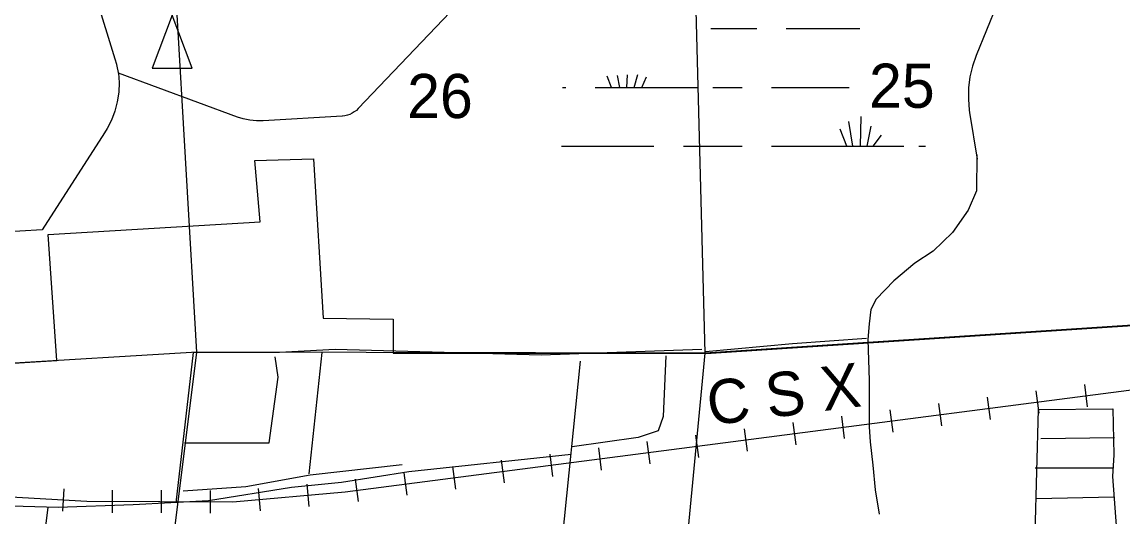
# Model space of a CAD drawing. Extents: x 2480962 to 2688785, y 277103 to 599240.
# Drawn here: x 2569835 to 2581065, y 437541 to 442588 of the extents above; entities that cross this region are included whole.
import ezdxf

# ---------------------------------------------------------------- set-up
doc = ezdxf.new("R2010")
doc.units = 0
for name, color, linetype in [('Culture', 7, 'Continuous'), ('Local Roads Improved', 7, 'Continuous'), ('Local Roads Paved', 7, 'Continuous'), ('National Forest', 7, 'Continuous'), ('Railroads', 7, 'Continuous'), ('Railroads Text', 7, 'Continuous'), ('Section Lines', 7, 'Continuous'), ('Section Numbers', 7, 'Continuous'), ('Swamps', 7, 'Continuous')]:
    doc.layers.add(name, color=color, linetype=linetype)

msp = doc.modelspace()

# ---------------------------------------------------------------- linework, layer by layer
at = {"layer": 'Culture'}
msp.add_line((2571374.249, 441802.266), (2571374.249, 441802.266), dxfattribs=at)
msp.add_line((2571374.249, 441802.266), (2571374.249, 441802.266), dxfattribs=at)
msp.add_lwpolyline([(2571364.611, 442659.212), (2571160.455, 442117.701), (2571568.768, 442117.701)], close=True, dxfattribs=at)
at = {"layer": 'Local Roads Improved'}
for p, q in [((2570786.205, 442209.905), (2570521.268, 443067.993)), ((2574596.42, 443102.257), (2573263.789, 441704.755)), ((2572030.903, 441618.195), (2570819.308, 442067.69)), ((2573098.7, 441628.08), (2572296.022, 441579.506)), ((2570675.719, 441456.844), (2570039.977, 440470.522)), ((2570039.977, 440470.522), (2567542.413, 440312.034))]:
    msp.add_line(p, q, dxfattribs=at)
for points in [[(2570820.887, 442056.865), (2570802.248, 442153.091), (2570786.205, 442209.905)], [(2570819.308, 442067.69), (2570825.032, 441969.845), (2570820.498, 441871.935), (2570805.753, 441775.037), (2570780.96, 441680.211), (2570746.392, 441588.495), (2570702.427, 441500.895), (2570675.719, 441456.844)], [(2573263.789, 441704.755), (2573244.849, 441686.867), (2573224.141, 441671.057), (2573201.895, 441657.499), (2573178.354, 441646.34), (2573153.776, 441637.704), (2573128.429, 441631.683), (2573102.591, 441628.346), (2573098.7, 441628.08)], [(2572296.022, 441579.506), (2572227.257, 441578.949), (2572158.811, 441585.585), (2572091.434, 441599.339), (2572030.903, 441618.195)], [(2579574.593, 441233.677), (2579570.828, 440867.011), (2579485.39, 440670.871), (2579327.293, 440442.789), (2579128.182, 440250.765), (2578941.436, 440128.385), (2578726.71, 439949.637), (2578548.712, 439761.782), (2578492.626, 439656.762), (2578475.689, 439511.798)], [(2578447.327, 439360.303), (2577694.17, 439306.506), (2576806.521, 439225.811)], [(2576403.044, 439185.463), (2576376.145, 438566.798), (2576322.348, 438418.857), (2576120.61, 438351.611), (2575448.148, 438257.466)]]:
    msp.add_lwpolyline(points, dxfattribs=at)
at = {"layer": 'Local Roads Paved'}
for p, q in [((2579779.567, 442762.626), (2579568.252, 442246.631)), ((2579500.715, 441664.672), (2579576.278, 441189.276)), ((2572893.142, 439219.767), (2572758.972, 437982.42)), ((2575338.019, 437237.031), (2575531.82, 439130.32)), ((2580227.774, 438340.207), (2580978.771, 438351.869)), ((2580168.143, 438042.051), (2580964.437, 438042.273)), ((2580183.051, 437728.988), (2580973.037, 437747.009))]:
    msp.add_line(p, q, dxfattribs=at)
for points in [[(2579568.252, 442246.631), (2579530.742, 442139.343), (2579504.653, 442028.723), (2579490.269, 441915.982), (2579487.749, 441802.355), (2579497.119, 441689.086), (2579500.715, 441664.672)], [(2579574.593, 441233.677), (2579570.828, 440867.011), (2579485.39, 440670.871), (2579327.293, 440442.789), (2579128.182, 440250.765), (2578941.436, 440128.385), (2578726.71, 439949.637), (2578548.712, 439761.782), (2578492.626, 439656.762), (2578475.689, 439511.798), (2578462.879, 439349.529)], [(2578462.879, 439349.529), (2578477.273, 438931.033), (2578477.1, 438460.224), (2578487.237, 438307.941), (2578512.207, 438070.976), (2578537.424, 437818.578), (2578579.392, 437570.853)], [(2576769.167, 439249.582), (2575129.31, 439189.951), (2573027.312, 439249.582), (2572460.816, 439219.767), (2572043.398, 439219.767), (2571581.256, 439219.767), (2571402.363, 437684.265)], [(2571491.81, 438295.484), (2572356.461, 438295.484), (2572445.908, 438966.334), (2572416.092, 439175.043)], [(2575434.699, 438176.771), (2573780.443, 438001.931), (2573094.532, 437894.337), (2572583.461, 437840.54), (2571736.16, 437706.048), (2570969.553, 437665.7), (2570202.947, 437638.801), (2569248.051, 437665.7), (2568467.996, 437732.946), (2568077.968, 437786.743), (2567499.651, 437867.438), (2566719.595, 438069.177), (2565724.352, 438257.466), (2565199.832, 438378.509), (2564877.05, 438391.958), (2564406.327, 438526.451), (2563868.358, 438647.494), (2563222.795, 438768.537), (2562469.638, 438903.029), (2562402.391, 438916.479)], [(2580168.143, 437371.201), (2580204.779, 438638.532), (2580961.571, 438644.266), (2580973.163, 438176.222), (2580958.256, 437952.605), (2580998.742, 437405.031)], [(2573713.07, 438071.867), (2572773.879, 437967.513), (2572117.937, 437848.25), (2571476.902, 437803.527)], [(2570097.931, 437639.541), (2569955.364, 436485.98)]]:
    msp.add_lwpolyline(points, dxfattribs=at)
at = {"layer": 'National Forest'}
for p, q in [((2572208.239, 441174.266), (2572807.346, 441191.495)), ((2572263.246, 440550.462), (2572208.239, 441174.266)), ((2572807.346, 441191.495), (2572907.466, 439568.469)), ((2570099.662, 440422.032), (2572263.246, 440550.462)), ((2570191.339, 439137.73), (2570099.662, 440422.032)), ((2572907.466, 439568.469), (2573620.07, 439559.715)), ((2573620.07, 439559.715), (2573620.07, 439211.118)), ((2576865.445, 439211.118), (2581597.854, 439523.385)), ((2567954.414, 438990.952), (2570191.339, 439137.73)), ((2573620.07, 439211.118), (2576865.445, 439211.118))]:
    msp.add_line(p, q, dxfattribs=at)
at = {"layer": 'Railroads'}
for p, q in [((2580176.075, 438826.644), (2580205.676, 438598.557)), ((2580671.916, 438890.994), (2580701.517, 438662.907)), ((2579184.391, 438697.944), (2579213.992, 438469.857)), ((2579680.233, 438762.294), (2579709.834, 438534.207)), ((2578192.707, 438569.244), (2578222.308, 438341.157)), ((2578688.549, 438633.594), (2578718.15, 438405.507)), ((2577696.866, 438504.894), (2577726.467, 438276.807)), ((2576705.182, 438376.194), (2576734.783, 438148.107)), ((2577201.024, 438440.544), (2577230.625, 438212.457)), ((2575713.498, 438247.494), (2575743.099, 438019.407)), ((2576209.34, 438311.844), (2576238.941, 438083.757)), ((2574721.815, 438118.794), (2574751.416, 437890.707)), ((2575217.657, 438183.144), (2575247.258, 437955.057)), ((2574225.973, 438054.444), (2574255.574, 437826.357)), ((2573234.29, 437925.744), (2573263.891, 437697.657)), ((2573730.131, 437990.094), (2573759.732, 437762.007)), ((2570261.516, 437829.755), (2570248.456, 437600.126)), ((2570755.106, 437815.092), (2570754.082, 437585.094)), ((2571255.101, 437812.866), (2571254.077, 437582.868)), ((2571755.096, 437810.64), (2571754.072, 437580.642)), ((2572243.359, 437833.125), (2572263.684, 437604.025)), ((2572741.403, 437877.31), (2572761.728, 437648.21))]:
    msp.add_line(p, q, dxfattribs=at)
for points in [[(2535189.55, 474029.408), (2536089.7, 471644.944), (2536291.253, 471185.4), (2536531.488, 470762.342), (2552586.883, 445559.036), (2552586.884, 445559.036), (2553075.384, 444874.143), (2553427.841, 444460.531), (2556691.947, 440882.519), (2556841.764, 440734.641), (2557006.218, 440603.234), (2557183.506, 440489.737), (2557371.687, 440395.394), (2557568.699, 440321.239), (2557735.519, 440276.028), (2568072.12, 437946.462), (2568887.934, 437807.005), (2569361.53, 437765.755), (2570495.789, 437701.245), (2571983.523, 437694.622), (2573132.142, 437796.523), (2616563.163, 443432.973)], [(2536531.488, 470762.342), (2552586.883, 445559.036), (2552586.884, 445559.036), (2553075.384, 444874.143), (2553427.841, 444460.531), (2556691.947, 440882.519), (2556841.764, 440734.641), (2557006.218, 440603.234), (2557183.506, 440489.737), (2557371.687, 440395.394), (2557568.699, 440321.239), (2557735.519, 440276.028), (2568072.12, 437946.462), (2568887.934, 437807.005), (2569361.53, 437765.755), (2570495.789, 437701.245), (2571983.523, 437694.622), (2573132.142, 437796.523), (2616563.163, 443432.973)]]:
    msp.add_lwpolyline(points, dxfattribs=at)
at = {"layer": 'Section Lines'}
for p, q in [((2571310.905, 444472.377), (2571612.833, 439220.231)), ((2576804.688, 439211.376), (2576665.231, 444508.557)), ((2581594.965, 439525.872), (2576804.544, 439209.89)), ((2571622.789, 439220.819), (2566255.293, 438903.525)), ((2571612.833, 439220.231), (2570948.486, 433879.54)), ((2576804.544, 439209.89), (2571612.678, 439222.926)), ((2576302.124, 434025.858), (2576804.544, 439209.89))]:
    msp.add_line(p, q, dxfattribs=at)
at = {"layer": 'Swamps'}
for p, q in [((2577631.085, 442520.949), (2578081.084, 442520.958)), ((2578081.084, 442520.958), (2578381.083, 442520.964)), ((2576155.888, 441921.047), (2576204.772, 442029.681)), ((2575681.099, 441920.906), (2576731.095, 441920.926)), ((2576881.095, 441920.929), (2577181.094, 441920.935)), ((2577481.093, 441920.941), (2578081.091, 441920.952)), ((2578387.262, 441320.971), (2578392.989, 441624.688)), ((2578246.778, 441321.937), (2578180.707, 441494.732)), ((2578309.1, 441321.015), (2578269.706, 441574.251)), ((2578454.361, 441320.764), (2578497.245, 441526.617)), ((2578516.557, 441320.457), (2578600.334, 441434.16)), ((2576581.103, 441320.918), (2577181.102, 441320.929)), ((2577481.101, 441320.935), (2578081.099, 441320.946)), ((2578081.099, 441320.946), (2578831.097, 441320.961))]:
    msp.add_line(p, q, dxfattribs=at)
for points in [[(2576860.814, 442520.934), (2577331.086, 442520.943)], [(2575931.607, 441920.993), (2575909.502, 442042.564)], [(2576002.607, 441920.944), (2576009.536, 442048)], [(2576079.292, 441921.124), (2576117.214, 442053.852)], [(2575846.533, 441921.08), (2575802.471, 442036.747)], [(2575347.323, 441920.9), (2575381.099, 441920.9)], [(2578081.091, 441920.952), (2578272.927, 441920.956)], [(2575338.94, 441320.894), (2576281.104, 441320.912)], [(2578981.096, 441320.964), (2579049.397, 441320.965)]]:
    msp.add_lwpolyline(points, dxfattribs=at)

# ---------------------------------------------------------------- texts
at = {"layer": 'Railroads Text'}
msp.add_text('C S X ', height=450, rotation=7.2335639, dxfattribs=at).set_placement((2576850.653, 438472.843))
at = {"layer": 'Section Numbers'}
for s, rotation, p in [('25', 359.9795972, (2578475.07, 441713.464)), ('26', 359.9795944, (2573763.591, 441608.414))]:
    msp.add_text(s, height=450, rotation=rotation, dxfattribs=at).set_placement(p)

doc.saveas('drawing.dxf')
